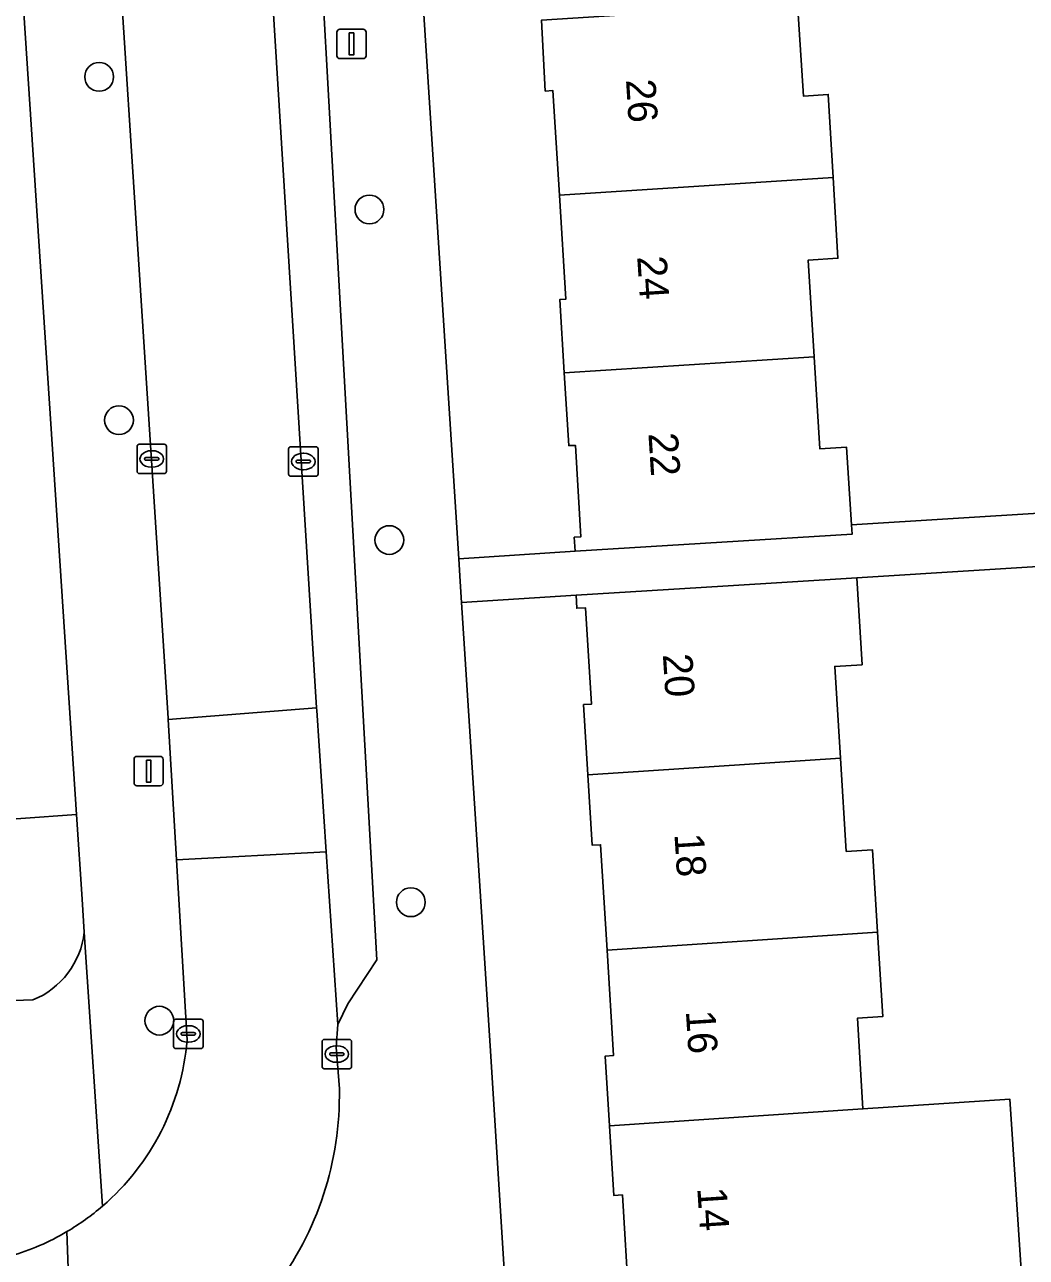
# Model space of a CAD drawing. Extents: x 159680 to 160786, y 387323 to 388340.
# Drawn here: x 160678.44 to 160712.48, y 387857.53 to 387899.42 of the extents above; entities that cross this region are included whole.
import ezdxf

# ---------------------------------------------------------------- set-up
doc = ezdxf.new("R2010")
doc.units = 0
for name, color, linetype in [('IMGEO_Boom', 7, 'Continuous'), ('IMGEO_Erf', 7, 'Continuous'), ('IMGEO_Groenvoorziening', 7, 'Continuous'), ('IMGEO_Kolk', 7, 'Continuous'), ('IMGEO_Lichtmast', 7, 'Continuous'), ('IMGEO_Pand', 7, 'Continuous'), ('IMGEO_Pand_nummerreeks', 7, 'Continuous'), ('IMGEO_Parkeervlak_open', 7, 'Continuous'), ('IMGEO_Rijbaan_lokaal_open', 7, 'Continuous'), ('IMGEO_Voetpad_open', 7, 'Continuous')]:
    doc.layers.add(name, color=color, linetype=linetype)

msp = doc.modelspace()

# ---------------------------------------------------------------- linework, layer by layer
at = {"layer": 'IMGEO_Boom'}
for centre in [(160680.974, 387897.646), (160690.157, 387893.14), (160681.646, 387885.977), (160690.832, 387881.903), (160691.565, 387869.594), (160683.02, 387865.568)]:
    msp.add_circle(centre, 0.489, dxfattribs=at)
at = {"layer": 'IMGEO_Erf'}
for points in [[(160689.336, 387941.35), (160693.194, 387881.268), (160697.146, 387881.522), (160697.117, 387881.998), (160697.337, 387882.011), (160697.157, 387885.121), (160696.93, 387885.112), (160696.777, 387887.592), (160696.624, 387890.074), (160696.83, 387890.087), (160696.612, 387893.63), (160696.393, 387897.177), (160696.134, 387897.161), (160696.009, 387899.575)], [(160677.361, 387872.374), (160679.892, 387872.557), (160680.206, 387872.579), (160676.25, 387932.595)], [(160704.703, 387900.129), (160704.902, 387896.992), (160705.746, 387897.046), (160705.912, 387894.223), (160706.074, 387891.479), (160705.067, 387891.417), (160705.27, 387888.134), (160705.463, 387885.001), (160706.373, 387885.057), (160706.536, 387882.423), (160716.54, 387883.043)], [(160720.923, 387855.928), (160720.766, 387858.406), (160718.053, 387858.234), (160717.732, 387863.289), (160717.45, 387867.745), (160719.848, 387867.897), (160719.695, 387870.304), (160717.322, 387870.154), (160717.002, 387875.208), (160716.719, 387879.665), (160718.929, 387879.805), (160718.83, 387881.377), (160706.716, 387880.614), (160706.898, 387877.668), (160705.971, 387877.611), (160706.164, 387874.489), (160706.359, 387871.322), (160707.247, 387871.377), (160707.42, 387868.575), (160707.597, 387865.706), (160706.737, 387865.653), (160706.928, 387862.572), (160711.918, 387862.903), (160712.312, 387856.931)], [(160698.976, 387856.045), (160698.754, 387859.648), (160698.461, 387859.63), (160698.314, 387862), (160698.168, 387864.368), (160698.454, 387864.386), (160698.233, 387867.965), (160698.012, 387871.547), (160697.731, 387871.53), (160697.583, 387873.92), (160697.436, 387876.309), (160697.7, 387876.325), (160697.497, 387879.604), (160697.204, 387879.586), (160697.177, 387880.025), (160693.289, 387879.776), (160694.256, 387864.714), (160697.079, 387819.603)]]:
    msp.add_lwpolyline(points, dxfattribs=at)
at = {"layer": 'IMGEO_Groenvoorziening'}
for points in [[(160680.395, 387869.697), (160680.206, 387872.579), (160679.892, 387872.557), (160677.361, 387872.374), (160673.26, 387872.12), (160673.495, 387866.082), (160673.912, 387866.11), (160678.719, 387866.274)], [(160680.468, 387868.579), (160680.395, 387869.697)]]:
    msp.add_lwpolyline(points, dxfattribs=at)
msp.add_arc((160677.659, 387868.894), 2.827, 292.0233, 353.5954, dxfattribs=at)
at = {"layer": 'IMGEO_Kolk'}
for p, q in [((160682.26, 387884.235), (160682.26, 387885.087)), ((160682.335, 387885.161), (160683.187, 387885.161)), ((160682.748, 387884.941), (160682.773, 387884.941)), ((160683.261, 387885.087), (160683.261, 387884.235)), ((160687.411, 387884.147), (160687.411, 387884.999)), ((160687.486, 387885.073), (160688.338, 387885.073)), ((160688.412, 387884.999), (160688.412, 387884.147)), ((160682.519, 387884.655), (160682.519, 387884.667)), ((160682.957, 387884.618), (160682.559, 387884.618)), ((160682.562, 387884.704), (160682.96, 387884.704)), ((160683.003, 387884.667), (160683.003, 387884.655)), ((160687.67, 387884.567), (160687.67, 387884.579)), ((160688.108, 387884.53), (160687.71, 387884.53)), ((160687.713, 387884.616), (160688.111, 387884.616)), ((160687.899, 387884.853), (160687.924, 387884.853)), ((160688.154, 387884.579), (160688.154, 387884.567)), ((160683.187, 387884.161), (160682.335, 387884.161)), ((160682.771, 387884.381), (160682.746, 387884.381)), ((160687.922, 387884.293), (160687.897, 387884.293)), ((160688.338, 387884.073), (160687.486, 387884.073)), ((160683.503, 387864.693), (160683.503, 387865.545)), ((160683.578, 387865.619), (160684.43, 387865.619)), ((160683.991, 387865.399), (160684.016, 387865.399)), ((160684.504, 387865.545), (160684.504, 387864.693)), ((160683.762, 387865.113), (160683.762, 387865.125)), ((160684.2, 387865.076), (160683.802, 387865.076)), ((160683.805, 387865.162), (160684.203, 387865.162)), ((160684.014, 387864.839), (160683.989, 387864.839)), ((160684.246, 387865.125), (160684.246, 387865.113)), ((160688.549, 387864.008), (160688.549, 387864.86)), ((160688.624, 387864.934), (160689.476, 387864.934)), ((160689.55, 387864.86), (160689.55, 387864.008)), ((160684.43, 387864.619), (160683.578, 387864.619)), ((160688.808, 387864.428), (160688.808, 387864.44)), ((160688.851, 387864.477), (160689.249, 387864.477)), ((160689.037, 387864.714), (160689.062, 387864.714)), ((160689.292, 387864.44), (160689.292, 387864.428)), ((160689.246, 387864.391), (160688.848, 387864.391)), ((160689.06, 387864.154), (160689.035, 387864.154)), ((160689.476, 387863.934), (160688.624, 387863.934))]:
    msp.add_line(p, q, dxfattribs=at)
for points in [[(160682.26, 387884.235), (160682.26, 387885.087)], [(160682.335, 387885.161), (160683.187, 387885.161)], [(160683.261, 387885.087), (160683.261, 387884.235)], [(160687.411, 387884.147), (160687.411, 387884.999)], [(160687.486, 387885.073), (160688.338, 387885.073)], [(160688.412, 387884.999), (160688.412, 387884.147)], [(160683.187, 387884.161), (160682.335, 387884.161)], [(160688.338, 387884.073), (160687.486, 387884.073)], [(160683.503, 387864.693), (160683.503, 387865.545)], [(160683.578, 387865.619), (160684.43, 387865.619)], [(160684.504, 387865.545), (160684.504, 387864.693)], [(160688.549, 387864.008), (160688.549, 387864.86)], [(160688.624, 387864.934), (160689.476, 387864.934)], [(160689.55, 387864.86), (160689.55, 387864.008)], [(160684.43, 387864.619), (160683.578, 387864.619)], [(160689.476, 387863.934), (160688.624, 387863.934)]]:
    msp.add_lwpolyline(points, dxfattribs=at)
for centre, radius, start, end in [((160682.337, 387885.085), 0.0765, 91.552, 178.448), ((160682.337, 387885.085), 0.0765, 91.552, 178.448), ((160683.185, 387885.085), 0.0765, 1.552, 88.448), ((160683.185, 387885.085), 0.0765, 1.552, 88.448), ((160687.488, 387884.997), 0.0765, 91.552, 178.448), ((160687.488, 387884.997), 0.0765, 91.552, 178.448), ((160688.336, 387884.997), 0.0765, 1.552, 88.448), ((160688.336, 387884.997), 0.0765, 1.552, 88.448), ((160682.559, 387884.664), 0.0403, 85.8775, 175.7526), ((160682.556, 387884.654), 0.0366, 178.938, 274.7102), ((160682.96, 387884.661), 0.043, 264.8664, 352.4533), ((160682.964, 387884.666), 0.0386, 1.7309, 96.639), ((160687.71, 387884.576), 0.0403, 85.8775, 175.7526), ((160687.707, 387884.566), 0.0366, 178.938, 274.7102), ((160688.111, 387884.573), 0.043, 264.8664, 352.4533), ((160688.115, 387884.578), 0.0386, 1.7309, 96.639), ((160682.337, 387884.237), 0.0765, 181.552, 268.448), ((160682.337, 387884.237), 0.0765, 181.552, 268.448), ((160683.185, 387884.237), 0.0765, 271.552, 358.448), ((160683.185, 387884.237), 0.0765, 271.552, 358.448), ((160687.488, 387884.149), 0.0765, 181.552, 268.448), ((160687.488, 387884.149), 0.0765, 181.552, 268.448), ((160688.336, 387884.149), 0.0765, 271.552, 358.448), ((160688.336, 387884.149), 0.0765, 271.552, 358.448), ((160683.58, 387865.543), 0.0765, 91.552, 178.448), ((160683.58, 387865.543), 0.0765, 91.552, 178.448), ((160684.428, 387865.543), 0.0765, 1.552, 88.448), ((160684.428, 387865.543), 0.0765, 1.552, 88.448), ((160683.802, 387865.122), 0.0403, 85.8775, 175.7526), ((160683.799, 387865.112), 0.0366, 178.938, 274.7102), ((160684.203, 387865.119), 0.043, 264.8664, 352.4533), ((160684.207, 387865.124), 0.0386, 1.7309, 96.639), ((160688.626, 387864.858), 0.0765, 91.552, 178.448), ((160688.626, 387864.858), 0.0765, 91.552, 178.448), ((160689.474, 387864.858), 0.0765, 1.552, 88.448), ((160689.474, 387864.858), 0.0765, 1.552, 88.448), ((160683.58, 387864.695), 0.0765, 181.552, 268.448), ((160683.58, 387864.695), 0.0765, 181.552, 268.448), ((160684.428, 387864.695), 0.0765, 271.552, 358.448), ((160684.428, 387864.695), 0.0765, 271.552, 358.448), ((160688.848, 387864.437), 0.0403, 85.8775, 175.7526), ((160688.845, 387864.427), 0.0366, 178.938, 274.7102), ((160689.249, 387864.434), 0.043, 264.8664, 352.4533), ((160689.253, 387864.439), 0.0386, 1.7309, 96.639), ((160688.626, 387864.01), 0.0765, 181.552, 268.448), ((160688.626, 387864.01), 0.0765, 181.552, 268.448), ((160689.474, 387864.01), 0.0765, 271.552, 358.448), ((160689.474, 387864.01), 0.0765, 271.552, 358.448)]:
    msp.add_arc(centre, radius, start, end, dxfattribs=at)
for centre, major_axis, ratio, start_param, end_param in [((160682.747, 387884.661), (-0.387, 0.002), 0.722429, 4.712389, 7.853982), ((160682.772, 387884.661), (-0.39, 0.002), 0.717154, 1.570796, 4.712389), ((160687.898, 387884.573), (-0.387, 0.002), 0.722429, 4.712389, 7.853982), ((160687.923, 387884.573), (-0.39, 0.002), 0.717154, 1.570796, 4.712389), ((160683.99, 387865.119), (-0.387, 0.002), 0.722429, 4.712389, 7.853982), ((160684.015, 387865.119), (-0.39, 0.002), 0.717154, 1.570796, 4.712389), ((160689.036, 387864.434), (-0.387, 0.002), 0.722429, 4.712389, 7.853982), ((160689.061, 387864.434), (-0.39, 0.002), 0.717154, 1.570796, 4.712389)]:
    msp.add_ellipse(centre, major_axis=major_axis, ratio=ratio, start_param=start_param, end_param=end_param, dxfattribs=at)
at = {"layer": 'IMGEO_Lichtmast'}
for p, q in [((160689.152, 387899.265), (160689.942, 387899.265)), ((160689.942, 387899.265), (160689.152, 387899.265)), ((160689.052, 387898.365), (160689.052, 387899.165)), ((160689.052, 387899.165), (160689.052, 387898.365)), ((160690.042, 387899.165), (160690.042, 387898.365)), ((160690.042, 387898.365), (160690.042, 387899.165)), ((160689.942, 387898.265), (160689.152, 387898.265)), ((160689.152, 387898.265), (160689.942, 387898.265)), ((160682.259, 387874.551), (160683.049, 387874.551)), ((160683.049, 387874.551), (160682.259, 387874.551)), ((160682.159, 387873.651), (160682.159, 387874.451)), ((160682.159, 387874.451), (160682.159, 387873.651)), ((160683.149, 387874.451), (160683.149, 387873.651)), ((160683.149, 387873.651), (160683.149, 387874.451)), ((160683.049, 387873.551), (160682.259, 387873.551)), ((160682.259, 387873.551), (160683.049, 387873.551))]:
    msp.add_line(p, q, dxfattribs=at)
for points in [[(160689.472, 387899.14), (160689.622, 387899.14), (160689.622, 387898.39), (160689.472, 387898.39), (160689.472, 387899.14)], [(160682.579, 387874.426), (160682.729, 387874.426), (160682.729, 387873.676), (160682.579, 387873.676), (160682.579, 387874.426)]]:
    msp.add_lwpolyline(points, dxfattribs=at)
for centre, start, end in [((160689.152, 387899.165), 90, 180), ((160689.152, 387899.165), 90, 180), ((160689.942, 387899.165), 0, 90), ((160689.942, 387899.165), 360, 90), ((160689.152, 387898.365), 180, 270), ((160689.152, 387898.365), 180, 270), ((160689.942, 387898.365), 270, 0), ((160689.942, 387898.365), 270, 0), ((160682.259, 387874.451), 90, 180), ((160682.259, 387874.451), 90, 180), ((160683.049, 387874.451), 0, 90), ((160683.049, 387874.451), 360, 90), ((160682.259, 387873.651), 180, 270), ((160682.259, 387873.651), 180, 270), ((160683.049, 387873.651), 270, 0), ((160683.049, 387873.651), 270, 0)]:
    msp.add_arc(centre, 0.1, start, end, dxfattribs=at)
at = {"layer": 'IMGEO_Pand'}
for points in [[(160705.912, 387894.223), (160705.746, 387897.046), (160704.902, 387896.992), (160704.703, 387900.129), (160696.009, 387899.575), (160696.134, 387897.161), (160696.393, 387897.177), (160696.612, 387893.63)], [(160696.612, 387893.63), (160696.83, 387890.087), (160696.624, 387890.074), (160696.777, 387887.592), (160705.27, 387888.134), (160705.067, 387891.417), (160706.074, 387891.479), (160705.912, 387894.223)], [(160706.373, 387885.057), (160705.463, 387885.001), (160705.27, 387888.134), (160696.777, 387887.592), (160696.93, 387885.112), (160697.157, 387885.121), (160697.337, 387882.011), (160697.117, 387881.998), (160697.146, 387881.522), (160702.137, 387881.83), (160706.556, 387882.103), (160706.536, 387882.423)], [(160706.164, 387874.489), (160705.971, 387877.611), (160706.898, 387877.668), (160706.716, 387880.614), (160702.168, 387880.333), (160697.177, 387880.025), (160697.204, 387879.586), (160697.497, 387879.604), (160697.7, 387876.325), (160697.436, 387876.309), (160697.583, 387873.92)], [(160697.583, 387873.92), (160697.731, 387871.53), (160698.012, 387871.547), (160698.233, 387867.965), (160707.42, 387868.575), (160707.247, 387871.377), (160706.359, 387871.322), (160706.164, 387874.489)], [(160698.233, 387867.965), (160698.454, 387864.386), (160698.168, 387864.368), (160698.314, 387862), (160706.928, 387862.572), (160706.737, 387865.653), (160707.597, 387865.706), (160707.42, 387868.575)], [(160706.928, 387862.572), (160698.314, 387862), (160698.461, 387859.63), (160698.754, 387859.648), (160698.976, 387856.045), (160708.172, 387856.656), (160712.312, 387856.931), (160711.918, 387862.903)]]:
    msp.add_lwpolyline(points, close=True, dxfattribs=at)
at = {"layer": 'IMGEO_Parkeervlak_open'}
for points in [[(160689.418, 387866.141), (160690.408, 387867.635), (160686.932, 387929.862), (160685.456, 387952.952)], [(160685.31, 387925.374), (160688.362, 387876.198)], [(160688.362, 387876.198), (160688.367, 387876.106)], [(160688.367, 387876.106), (160688.689, 387871.313)], [(160688.689, 387871.313), (160689.084, 387865.444)], [(160689.084, 387865.444), (160689.418, 387866.141)]]:
    msp.add_lwpolyline(points, dxfattribs=at)
at = {"layer": 'IMGEO_Rijbaan_lokaal_open'}
for points in [[(160680.219, 387925.048), (160680.614, 387917.728), (160683.322, 387875.846), (160683.324, 387875.808), (160688.362, 387876.198), (160685.31, 387925.374)], [(160683.603, 387871.034), (160688.689, 387871.313), (160688.367, 387876.106), (160688.362, 387876.198), (160683.324, 387875.808)]]:
    msp.add_lwpolyline(points, close=True, dxfattribs=at)
for points in [[(160689.135, 387863.253), (160689.031, 387864.667), (160689.084, 387865.444), (160688.689, 387871.313), (160683.603, 387871.034), (160683.962, 387864.908)], [(160680.254, 387848.063), (160679.88, 387858.402)], [(160679.88, 387858.402), (160680.254, 387848.063), (160683.558, 387796.507), (160688.528, 387796.782), (160688.459, 387797.869), (160687.157, 387818.49), (160687.047, 387820.506)]]:
    msp.add_lwpolyline(points, dxfattribs=at)
for centre, radius, start, end in [((160675.622, 387865.606), 8.369, 310.7943, 355.2171), ((160678.226, 387863.045), 10.911, 322.7402, 1.0926), ((160675.686, 387865.526), 8.267, 300.4868, 310.8211), ((160675.659, 387865.523), 8.278, 286.1301, 300.6553)]:
    msp.add_arc(centre, radius, start, end, dxfattribs=at)
at = {"layer": 'IMGEO_Voetpad_open'}
for points in [[(160691.462, 387796.138), (160691.351, 387798.416), (160690.141, 387817.737), (160693.333, 387817.782), (160697.177, 387818.032), (160697.079, 387819.603), (160694.256, 387864.714), (160693.289, 387879.776), (160693.243, 387880.499), (160693.194, 387881.268), (160689.336, 387941.35), (160689.334, 387941.374), (160689.287, 387942.133), (160689.241, 387942.874), (160687.271, 387974.449), (160682.747, 387974.197), (160677.871, 387973.896)], [(160674.639, 387957.7), (160675.327, 387947.176), (160675.828, 387939.002), (160676.151, 387934.1), (160676.25, 387932.595), (160680.206, 387872.579), (160680.395, 387869.697), (160680.468, 387868.579), (160681.09, 387859.27)], [(160685.456, 387952.952), (160686.932, 387929.862), (160690.408, 387867.635), (160689.418, 387866.141), (160689.084, 387865.444), (160689.031, 387864.667), (160689.135, 387863.253)], [(160683.962, 387864.908), (160683.603, 387871.034), (160683.324, 387875.808), (160683.322, 387875.846), (160680.614, 387917.728)], [(160716.54, 387883.043), (160706.536, 387882.423), (160706.556, 387882.103), (160702.137, 387881.83), (160697.146, 387881.522), (160693.194, 387881.268), (160693.243, 387880.499), (160693.289, 387879.776), (160697.177, 387880.025), (160702.168, 387880.333), (160706.716, 387880.614), (160718.83, 387881.377)], [(160681.09, 387859.27), (160680.468, 387868.579)], [(160678.719, 387866.274), (160673.912, 387866.11), (160674.287, 387860.542), (160657.551, 387859.455), (160657.102, 387866.651)]]:
    msp.add_lwpolyline(points, dxfattribs=at)
for centre, radius, start, end in [((160677.659, 387868.894), 2.827, 292.0233, 353.5954), ((160675.622, 387865.606), 8.369, 310.7943, 355.2171), ((160678.226, 387863.045), 10.911, 322.7402, 1.0926), ((160675.686, 387865.526), 8.267, 300.4868, 310.8211), ((160675.659, 387865.523), 8.278, 286.1301, 300.6553)]:
    msp.add_arc(centre, radius, start, end, dxfattribs=at)

# ---------------------------------------------------------------- texts
at = {"layer": 'IMGEO_Pand_nummerreeks'}
for s, rotation, p in [('26', 273.6281, (160698.874, 387897.546)), ('24', 273.6281, (160699.255, 387891.535)), ('22', 273.6266, (160699.636, 387885.528)), ('20', 273.6917, (160700.126, 387878.018)), ('18', 273.6917, (160700.52, 387871.91)), ('16', 273.6917, (160700.908, 387865.896)), ('14', 273.6896, (160701.296, 387859.878))]:
    msp.add_text(s, height=1, rotation=rotation, dxfattribs=at).set_placement(p)

doc.saveas('drawing.dxf')
